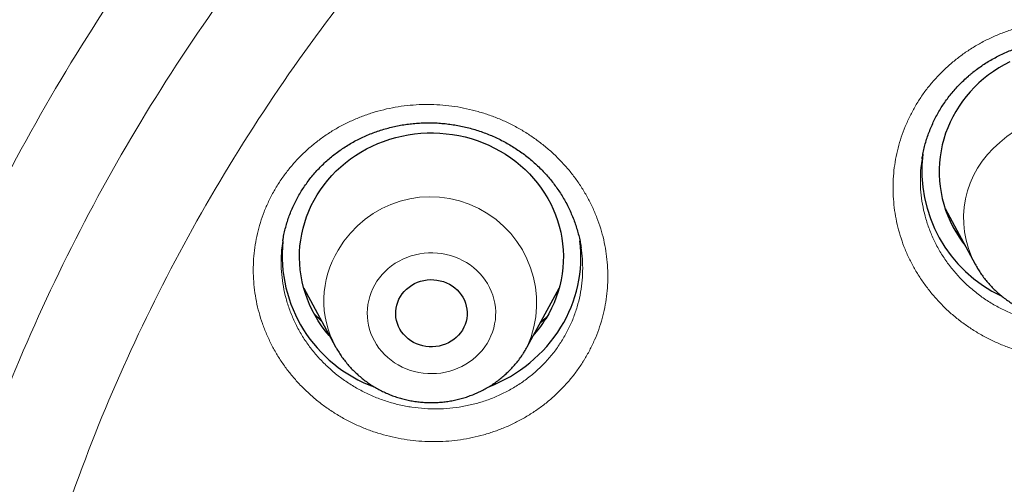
# Model space of a CAD drawing. Header units: millimetres. Extents: x 8 to 436, y 12 to 764.
# Tile 520 of 656: x 210.43 to 221.62, y 716.15 to 721.43. Entities that reach past the tile are written whole.
import ezdxf

# ---------------------------------------------------------------- set-up
doc = ezdxf.new("R2010")
doc.units = ezdxf.units.MM

msp = doc.modelspace()

# ---------------------------------------------------------------- linework, layer by layer
at = {"color": 7, "linetype": 'Continuous', "lineweight": 30}
for p, q in [((220.691, 719.853), (220.69, 719.847)), ((220.952, 719.287), (221.293, 718.655)), ((213.424, 718.918), (213.423, 718.915)), ((213.661, 718.381), (214.023, 717.716)), ((216.202, 717.716), (216.564, 718.381)), ((216.387, 718.021), (216.348, 717.985))]:
    msp.add_line(p, q, dxfattribs=at)
at = {"color": 252, "linetype": 'Continuous', "lineweight": 0}
for p, q in [((213.866, 718.004), (213.785, 718.083)), ((216.429, 718.061), (216.384, 718.017)), ((216.387, 718.02), (216.384, 718.017))]:
    msp.add_line(p, q, dxfattribs=at)
at = {"color": 7, "linetype": 'Continuous', "lineweight": 30, "flags": 128}
for points in [[(221.688, 720.953), (221.624, 720.92), (221.563, 720.884), (221.503, 720.845), (221.445, 720.804), (221.39, 720.76), (221.337, 720.714), (221.286, 720.665), (221.238, 720.614), (221.193, 720.561), (221.15, 720.506), (221.111, 720.449), (221.074, 720.39), (221.04, 720.33), (221.01, 720.268), (220.982, 720.205), (220.958, 720.141), (220.937, 720.075), (220.92, 720.009), (220.906, 719.942), (220.896, 719.875), (220.889, 719.807), (220.885, 719.739), (220.885, 719.671), (220.889, 719.603), (220.896, 719.535), (220.906, 719.468), (220.92, 719.401), (220.937, 719.335), (220.958, 719.269), (220.982, 719.205), (221.01, 719.142), (221.04, 719.08), (221.074, 719.02), (221.111, 718.961), (221.15, 718.904), (221.179, 718.867)], [(213.957, 717.838), (213.951, 717.845), (213.906, 717.899), (213.864, 717.955), (213.826, 718.012), (213.79, 718.072), (213.757, 718.132), (213.728, 718.195), (213.702, 718.258), (213.679, 718.323), (213.659, 718.388), (213.643, 718.455), (213.63, 718.522), (213.621, 718.589), (213.615, 718.657), (213.613, 718.725), (213.614, 718.793), (213.618, 718.861), (213.627, 718.929), (213.638, 718.996), (213.653, 719.063), (213.672, 719.129), (213.694, 719.194), (213.719, 719.258), (213.747, 719.32), (213.779, 719.382), (213.813, 719.441), (213.851, 719.5), (213.892, 719.556), (213.935, 719.61), (213.982, 719.663), (214.031, 719.713), (214.082, 719.761), (214.136, 719.807), (214.192, 719.85), (214.25, 719.89), (214.311, 719.928), (214.373, 719.963), (214.437, 719.995), (214.502, 720.024), (214.569, 720.05), (214.638, 720.074), (214.707, 720.094), (214.777, 720.11), (214.848, 720.124), (214.92, 720.134), (214.992, 720.142), (215.064, 720.145), (215.137, 720.146), (215.209, 720.143), (215.281, 720.137), (215.353, 720.128), (215.424, 720.115), (215.495, 720.1), (215.565, 720.081), (215.633, 720.059), (215.7, 720.033), (215.766, 720.005), (215.831, 719.974), (215.894, 719.94), (215.955, 719.903), (216.014, 719.863), (216.071, 719.821), (216.125, 719.776), (216.177, 719.729), (216.227, 719.68), (216.274, 719.628), (216.319, 719.574), (216.361, 719.518), (216.399, 719.461), (216.435, 719.402), (216.468, 719.341), (216.497, 719.279), (216.523, 719.215), (216.546, 719.151), (216.566, 719.085), (216.582, 719.019), (216.595, 718.951), (216.604, 718.884), (216.61, 718.816), (216.612, 718.748), (216.611, 718.68), (216.607, 718.612), (216.598, 718.544), (216.587, 718.477), (216.572, 718.41), (216.553, 718.344), (216.531, 718.279), (216.506, 718.216), (216.478, 718.153), (216.446, 718.092), (216.412, 718.032), (216.412, 718.032)], [(215.464, 717.906), (215.444, 717.876), (215.421, 717.849), (215.395, 717.823), (215.367, 717.8), (215.337, 717.779), (215.305, 717.761), (215.271, 717.745), (215.236, 717.733), (215.199, 717.724), (215.162, 717.718), (215.125, 717.715), (215.087, 717.716), (215.05, 717.72), (215.013, 717.727), (214.977, 717.737), (214.943, 717.75), (214.909, 717.766), (214.878, 717.785), (214.848, 717.807), (214.821, 717.831), (214.796, 717.858), (214.774, 717.886), (214.755, 717.916), (214.738, 717.948), (214.725, 717.981), (214.716, 718.015), (214.709, 718.05), (214.706, 718.085), (214.707, 718.121), (214.711, 718.156), (214.719, 718.19), (214.729, 718.224), (214.743, 718.257), (214.761, 718.288), (214.781, 718.318), (214.804, 718.345), (214.83, 718.371), (214.858, 718.394), (214.888, 718.415), (214.92, 718.433), (214.954, 718.449), (214.989, 718.461), (215.026, 718.47), (215.063, 718.476), (215.1, 718.479), (215.138, 718.478), (215.175, 718.474), (215.212, 718.467), (215.248, 718.457), (215.282, 718.444), (215.316, 718.428), (215.347, 718.409), (215.377, 718.387), (215.404, 718.363), (215.429, 718.336), (215.451, 718.308), (215.47, 718.278), (215.487, 718.246), (215.5, 718.213), (215.509, 718.179), (215.516, 718.144), (215.519, 718.109), (215.518, 718.074), (215.514, 718.038), (215.506, 718.004), (215.496, 717.97), (215.482, 717.937), (215.464, 717.906)]]:
    msp.add_lwpolyline(points, dxfattribs=at)
at = {"color": 252, "linetype": 'Continuous', "lineweight": 0, "flags": 128}
msp.add_lwpolyline([(215.745, 717.754), (215.769, 717.796), (215.789, 717.839), (215.807, 717.883), (215.821, 717.929), (215.831, 717.975), (215.839, 718.022), (215.842, 718.069), (215.843, 718.117), (215.839, 718.164), (215.833, 718.211), (215.823, 718.257), (215.809, 718.303), (215.792, 718.348), (215.772, 718.391), (215.749, 718.433), (215.723, 718.474), (215.694, 718.513), (215.662, 718.549), (215.628, 718.584), (215.591, 718.616), (215.551, 718.646), (215.51, 718.673), (215.467, 718.697), (215.422, 718.719), (215.375, 718.737), (215.328, 718.753), (215.279, 718.765), (215.23, 718.775), (215.18, 718.781), (215.129, 718.783), (215.079, 718.783), (215.029, 718.779), (214.979, 718.772), (214.93, 718.762), (214.881, 718.748), (214.834, 718.732), (214.788, 718.712), (214.744, 718.689), (214.701, 718.664), (214.66, 718.636), (214.622, 718.606), (214.586, 718.573), (214.552, 718.537), (214.521, 718.5), (214.493, 718.461), (214.468, 718.419), (214.446, 718.377), (214.427, 718.333), (214.411, 718.288), (214.399, 718.242), (214.39, 718.195), (214.384, 718.148), (214.382, 718.101), (214.384, 718.054), (214.388, 718.006), (214.397, 717.96), (214.409, 717.914), (214.424, 717.868), (214.442, 717.824), (214.464, 717.782), (214.488, 717.74), (214.516, 717.701), (214.547, 717.663), (214.58, 717.627), (214.616, 717.594), (214.654, 717.563), (214.694, 717.534), (214.736, 717.509), (214.781, 717.486), (214.826, 717.466), (214.873, 717.448), (214.921, 717.435), (214.971, 717.424), (215.02, 717.416), (215.07, 717.412), (215.121, 717.411), (215.171, 717.413), (215.221, 717.418), (215.271, 717.427), (215.32, 717.439), (215.368, 717.454), (215.414, 717.472), (215.459, 717.493), (215.503, 717.517), (215.545, 717.544), (215.584, 717.573), (215.622, 717.605), (215.656, 717.639), (215.689, 717.675), (215.718, 717.714), (215.745, 717.754)], dxfattribs=at)
at = {"color": 252, "linetype": 'Continuous', "lineweight": 0}
for centre, radius, start, end in [((222.384, 719.151), 1.2, 335.4657, 132.4888), ((222.266, 719.176), 1.104, 128.8882, 208.2294), ((215.1, 718.212), 1.208, 335.8003, 150.0486), ((214.98, 718.24), 1.091, 148.2055, 208.6695)]:
    msp.add_arc(centre, radius, start, end, dxfattribs=at)
at = {"color": 7, "linetype": 'Continuous', "lineweight": 30}
for centre, radius, start, end in [((222.264, 719.719), 1.577, 173.2621, 244.9087), ((215.005, 718.755), 1.59, 174.1729, 250.0786), ((215.293, 718.737), 1.519, 328.236, 6.9498), ((215.164, 718.825), 1.675, 291.0931, 328.0251), ((215.209, 718.772), 1.412, 318.6166, 328.4054)]:
    msp.add_arc(centre, radius, start, end, dxfattribs=at)
at = {"color": 252, "linetype": 'Continuous', "lineweight": 0}
for points, knots in [([(184.507, 710.808), (184.52, 711.585), (184.549, 713.197), (184.777, 715.636), (185.147, 718.116), (185.668, 720.573), (186.334, 722.999), (187.143, 725.385), (188.094, 727.725), (189.183, 730.012), (190.406, 732.237), (191.761, 734.395), (193.242, 736.478), (194.845, 738.479), (196.564, 740.393), (198.396, 742.213), (200.333, 743.934), (202.37, 745.55), (204.5, 747.057), (206.716, 748.448), (209.012, 749.721), (211.38, 750.871), (213.814, 751.894), (216.304, 752.787), (218.844, 753.548), (221.425, 754.174), (224.04, 754.662), (226.679, 755.012), (229.335, 755.223), (232, 755.293), (234.665, 755.223), (237.321, 755.012), (239.96, 754.662), (242.575, 754.174), (245.156, 753.548), (247.696, 752.787), (250.186, 751.894), (252.62, 750.871), (254.988, 749.721), (257.284, 748.448), (259.5, 747.057), (261.63, 745.55), (263.667, 743.934), (265.604, 742.213), (267.436, 740.393), (269.155, 738.479), (270.758, 736.478), (272.239, 734.395), (273.594, 732.237), (274.817, 730.012), (275.906, 727.725), (276.857, 725.385), (277.666, 722.999), (278.332, 720.573), (278.853, 718.116), (279.223, 715.636), (279.451, 713.197), (279.48, 711.586), (279.493, 710.809)], [0, 0, 0, 0, 0.016668, 0.034569, 0.05247, 0.070372, 0.088273, 0.106174, 0.124075, 0.141977, 0.159878, 0.177779, 0.19568, 0.213582, 0.231483, 0.249384, 0.267286, 0.285187, 0.303088, 0.320989, 0.338891, 0.356792, 0.374693, 0.392594, 0.410496, 0.428397, 0.446298, 0.464199, 0.482101, 0.500002, 0.517903, 0.535804, 0.553706, 0.571607, 0.589508, 0.60741, 0.625311, 0.643212, 0.661113, 0.679015, 0.696916, 0.714817, 0.732718, 0.75062, 0.768521, 0.786422, 0.804323, 0.822225, 0.840126, 0.858027, 0.875928, 0.89383, 0.911731, 0.929632, 0.947534, 0.965435, 0.983336, 1, 1, 1, 1]), ([(186.501, 709.951), (186.52, 710.89), (186.556, 712.762), (186.855, 715.549), (187.335, 718.3), (188.01, 721.014), (188.879, 723.693), (189.936, 726.324), (191.168, 728.887), (192.57, 731.358), (194.135, 733.726), (195.865, 735.991), (197.757, 738.154), (199.805, 740.204), (201.988, 742.129), (204.289, 743.908), (206.7, 745.533), (209.22, 747.004), (211.849, 748.321), (214.577, 749.479), (217.376, 750.472), (220.227, 751.288), (223.116, 751.922), (226.044, 752.375), (229.009, 752.646), (232, 752.735), (234.991, 752.646), (237.957, 752.375), (240.885, 751.922), (243.774, 751.288), (246.624, 750.472), (249.424, 749.478), (252.151, 748.32), (254.781, 747.003), (257.301, 745.532), (259.712, 743.907), (262.013, 742.128), (264.195, 740.204), (266.243, 738.153), (268.136, 735.991), (269.865, 733.725), (271.431, 731.357), (272.832, 728.886), (274.065, 726.324), (275.121, 723.693), (275.99, 721.014), (276.665, 718.299), (277.145, 715.548), (277.444, 712.761), (277.48, 710.89), (277.499, 709.951)], [0, 0, 0, 0, 0.020985, 0.041789, 0.062502, 0.083215, 0.104018, 0.125, 0.145986, 0.166791, 0.187505, 0.208217, 0.229019, 0.25, 0.270986, 0.291791, 0.312505, 0.333217, 0.354019, 0.375, 0.395986, 0.416791, 0.437505, 0.458217, 0.479019, 0.5, 0.520986, 0.541791, 0.562505, 0.583217, 0.604019, 0.625, 0.645986, 0.666791, 0.687505, 0.708217, 0.729019, 0.75, 0.770986, 0.791791, 0.812505, 0.833217, 0.854019, 0.875, 0.895985, 0.916789, 0.937502, 0.958215, 0.979017, 1, 1, 1, 1]), ([(228.539, 686.054), (227.824, 686.163), (226.395, 686.381), (224.299, 686.925), (222.312, 687.604), (220.445, 688.414), (218.701, 689.331), (217.039, 690.374), (215.47, 691.537), (214.002, 692.812), (212.646, 694.191), (211.408, 695.666), (210.298, 697.227), (209.322, 698.866), (208.485, 700.571), (207.793, 702.333), (207.251, 704.141), (206.861, 705.983), (206.626, 707.848), (206.547, 709.724), (206.626, 711.601), (206.861, 713.466), (207.251, 715.308), (207.793, 717.115), (208.485, 718.877), (209.322, 720.583), (210.298, 722.221), (211.408, 723.783), (212.646, 725.257), (214.002, 726.637), (215.47, 727.911), (217.039, 729.074), (218.701, 730.117), (220.445, 731.035), (222.26, 731.821), (224.135, 732.471), (226.058, 732.981), (228.018, 733.347), (230.003, 733.568), (232, 733.642), (233.997, 733.568), (235.982, 733.347), (237.942, 732.981), (239.865, 732.471), (241.74, 731.821), (243.555, 731.035), (245.299, 730.117), (246.961, 729.074), (248.53, 727.911), (249.998, 726.637), (251.354, 725.257), (252.592, 723.783), (253.702, 722.221), (254.678, 720.583), (255.515, 718.877), (256.207, 717.115), (256.749, 715.308), (257.139, 713.466), (257.374, 711.601), (257.453, 709.724), (257.374, 707.848), (257.139, 705.983), (256.749, 704.141), (256.207, 702.333), (255.515, 700.571), (254.678, 698.866), (253.702, 697.227), (252.592, 695.666), (251.354, 694.191), (249.998, 692.812), (248.53, 691.537), (246.961, 690.374), (245.299, 689.331), (243.555, 688.414), (241.69, 687.605), (239.708, 686.928), (237.621, 686.385), (236.197, 686.166), (235.486, 686.057)], [0, 0, 0, 0, 0.014209, 0.028417, 0.042626, 0.055696, 0.068766, 0.081836, 0.094907, 0.107977, 0.121047, 0.134117, 0.147187, 0.160257, 0.173327, 0.186398, 0.199468, 0.212538, 0.225608, 0.238678, 0.251748, 0.264818, 0.277889, 0.290959, 0.304029, 0.317099, 0.330169, 0.343239, 0.356309, 0.36938, 0.38245, 0.39552, 0.40859, 0.42166, 0.43473, 0.447801, 0.460871, 0.473941, 0.487011, 0.500081, 0.513151, 0.526221, 0.539292, 0.552362, 0.565432, 0.578502, 0.591572, 0.604642, 0.617712, 0.630783, 0.643853, 0.656923, 0.669993, 0.683063, 0.696133, 0.709203, 0.722274, 0.735344, 0.748414, 0.761484, 0.774554, 0.787624, 0.800695, 0.813765, 0.826835, 0.839905, 0.852975, 0.866045, 0.879115, 0.892186, 0.905256, 0.918326, 0.931396, 0.944466, 0.957536, 0.971691, 0.985845, 1, 1, 1, 1]), ([(235.401, 687.141), (236.068, 687.246), (237.402, 687.455), (239.359, 687.967), (241.226, 688.606), (242.991, 689.372), (244.65, 690.245), (246.23, 691.237), (247.723, 692.343), (249.119, 693.556), (250.41, 694.867), (251.587, 696.27), (252.643, 697.755), (253.572, 699.314), (254.367, 700.936), (255.025, 702.612), (255.541, 704.331), (255.912, 706.083), (256.136, 707.857), (256.21, 709.642), (256.136, 711.427), (255.912, 713.201), (255.541, 714.953), (255.025, 716.673), (254.367, 718.349), (253.572, 719.971), (252.643, 721.529), (251.587, 723.015), (250.41, 724.418), (249.119, 725.729), (247.723, 726.942), (246.23, 728.048), (244.65, 729.04), (242.991, 729.913), (241.265, 730.661), (239.481, 731.279), (237.652, 731.764), (235.787, 732.113), (233.9, 732.323), (232, 732.393), (230.1, 732.323), (228.213, 732.113), (226.348, 731.764), (224.519, 731.279), (222.735, 730.661), (221.009, 729.913), (219.35, 729.04), (217.769, 728.048), (216.277, 726.942), (214.881, 725.729), (213.59, 724.418), (212.413, 723.015), (211.357, 721.529), (210.428, 719.971), (209.633, 718.349), (208.975, 716.673), (208.459, 714.953), (208.088, 713.201), (207.864, 711.427), (207.79, 709.642), (207.864, 707.857), (208.088, 706.083), (208.459, 704.331), (208.975, 702.612), (209.633, 700.936), (210.428, 699.314), (211.357, 697.755), (212.413, 696.27), (213.59, 694.867), (214.881, 693.556), (216.277, 692.343), (217.769, 691.237), (219.35, 690.245), (221.009, 689.372), (222.774, 688.606), (224.641, 687.967), (226.598, 687.455), (227.933, 687.246), (228.6, 687.141)], [0, 0, 0, 0, 0.013976, 0.027953, 0.041929, 0.055017, 0.068105, 0.081192, 0.09428, 0.107368, 0.120455, 0.133543, 0.146631, 0.159719, 0.172806, 0.185894, 0.198982, 0.212069, 0.225157, 0.238245, 0.251332, 0.26442, 0.277508, 0.290595, 0.303683, 0.316771, 0.329859, 0.342946, 0.356034, 0.369122, 0.382209, 0.395297, 0.408385, 0.421472, 0.43456, 0.447648, 0.460736, 0.473823, 0.486911, 0.499999, 0.513086, 0.526174, 0.539262, 0.552349, 0.565437, 0.578525, 0.591612, 0.6047, 0.617788, 0.630876, 0.643963, 0.657051, 0.670139, 0.683226, 0.696314, 0.709402, 0.722489, 0.735577, 0.748665, 0.761753, 0.77484, 0.787928, 0.801016, 0.814103, 0.827191, 0.840279, 0.853366, 0.866454, 0.879542, 0.892629, 0.905717, 0.918805, 0.931893, 0.94498, 0.958068, 0.972045, 0.986023, 1, 1, 1, 1]), ([(228.635, 687.943), (228.007, 688.044), (226.75, 688.246), (224.906, 688.732), (223.137, 689.34), (221.453, 690.069), (219.861, 690.907), (218.345, 691.859), (216.912, 692.92), (215.573, 694.084), (214.334, 695.343), (213.205, 696.689), (212.192, 698.114), (211.3, 699.61), (210.537, 701.166), (209.905, 702.775), (209.41, 704.424), (209.054, 706.106), (208.84, 707.808), (208.768, 709.521), (208.84, 711.234), (209.054, 712.936), (209.41, 714.617), (209.905, 716.267), (210.537, 717.875), (211.3, 719.432), (212.192, 720.927), (213.205, 722.353), (214.334, 723.699), (215.573, 724.957), (216.912, 726.121), (218.345, 727.182), (219.861, 728.135), (221.453, 728.972), (223.11, 729.69), (224.821, 730.283), (226.577, 730.748), (228.366, 731.083), (230.177, 731.284), (232, 731.352), (233.823, 731.284), (235.634, 731.083), (237.423, 730.748), (239.179, 730.283), (240.89, 729.69), (242.547, 728.972), (244.139, 728.135), (245.655, 727.182), (247.088, 726.121), (248.427, 724.957), (249.666, 723.699), (250.795, 722.353), (251.808, 720.927), (252.7, 719.432), (253.463, 717.875), (254.095, 716.267), (254.59, 714.617), (254.946, 712.936), (255.16, 711.234), (255.232, 709.521), (255.16, 707.808), (254.946, 706.106), (254.59, 704.424), (254.095, 702.775), (253.463, 701.166), (252.7, 699.61), (251.808, 698.114), (250.795, 696.689), (249.666, 695.343), (248.427, 694.084), (247.088, 692.92), (245.655, 691.859), (244.139, 690.907), (242.547, 690.069), (240.861, 689.338), (239.086, 688.73), (237.234, 688.242), (235.972, 688.04), (235.34, 687.939)], [0, 0, 0, 0, 0.013748, 0.027497, 0.041245, 0.05435, 0.067455, 0.080559, 0.093664, 0.106769, 0.119873, 0.132978, 0.146083, 0.159188, 0.172292, 0.185397, 0.198502, 0.211606, 0.224711, 0.237816, 0.250921, 0.264025, 0.27713, 0.290235, 0.30334, 0.316444, 0.329549, 0.342654, 0.355758, 0.368863, 0.381968, 0.395073, 0.408177, 0.421282, 0.434387, 0.447492, 0.460596, 0.473701, 0.486806, 0.49991, 0.513015, 0.52612, 0.539225, 0.552329, 0.565434, 0.578539, 0.591643, 0.604748, 0.617853, 0.630958, 0.644062, 0.657167, 0.670272, 0.683377, 0.696481, 0.709586, 0.722691, 0.735795, 0.7489, 0.762005, 0.77511, 0.788214, 0.801319, 0.814424, 0.827528, 0.840633, 0.853738, 0.866843, 0.879947, 0.893052, 0.906157, 0.919262, 0.932366, 0.945471, 0.958576, 0.972384, 0.986192, 1, 1, 1, 1]), ([(234.281, 688.77), (234.811, 688.832), (235.869, 688.957), (237.434, 689.279), (238.972, 689.699), (240.515, 690.24), (242.052, 690.906), (243.569, 691.704), (245.014, 692.612), (246.379, 693.623), (247.655, 694.732), (248.835, 695.931), (249.911, 697.214), (250.877, 698.572), (251.726, 699.997), (252.454, 701.481), (253.055, 703.013), (253.527, 704.585), (253.866, 706.187), (254.07, 707.809), (254.139, 709.442), (254.07, 711.074), (253.866, 712.696), (253.527, 714.298), (253.055, 715.87), (252.453, 717.402), (251.725, 718.886), (250.876, 720.311), (249.91, 721.669), (248.834, 722.952), (247.654, 724.151), (246.377, 725.26), (245.012, 726.271), (243.567, 727.178), (242.05, 727.976), (240.472, 728.66), (238.841, 729.226), (237.168, 729.669), (235.463, 729.987), (233.737, 730.179), (232, 730.243), (230.263, 730.179), (228.537, 729.987), (226.832, 729.668), (225.159, 729.225), (223.528, 728.66), (221.95, 727.976), (220.433, 727.177), (218.988, 726.27), (217.623, 725.259), (216.347, 724.15), (215.167, 722.95), (214.091, 721.668), (213.125, 720.309), (212.276, 718.884), (211.548, 717.401), (210.946, 715.868), (210.475, 714.296), (210.136, 712.694), (209.931, 711.072), (209.863, 709.44), (209.932, 707.808), (210.136, 706.186), (210.475, 704.584), (210.947, 703.012), (211.549, 701.479), (212.276, 699.996), (213.126, 698.571), (214.092, 697.213), (215.168, 695.93), (216.348, 694.731), (217.624, 693.622), (218.989, 692.611), (220.435, 691.703), (221.951, 690.905), (223.488, 690.239), (225.031, 689.699), (226.568, 689.279), (228.132, 688.957), (229.19, 688.833), (229.719, 688.77)], [0, 0, 0, 0, 0.011909, 0.023818, 0.035727, 0.047636, 0.060561, 0.073486, 0.086411, 0.099336, 0.112261, 0.125186, 0.138111, 0.151036, 0.163961, 0.176886, 0.189811, 0.202736, 0.215661, 0.228587, 0.241512, 0.254437, 0.267362, 0.280287, 0.293212, 0.306137, 0.319062, 0.331987, 0.344912, 0.357837, 0.370762, 0.383687, 0.396612, 0.409537, 0.422462, 0.435388, 0.448313, 0.461238, 0.474163, 0.487088, 0.500013, 0.512938, 0.525863, 0.538788, 0.551713, 0.564638, 0.577563, 0.590488, 0.603413, 0.616338, 0.629263, 0.642189, 0.655114, 0.668039, 0.680964, 0.693889, 0.706814, 0.719739, 0.732664, 0.745589, 0.758514, 0.771439, 0.784364, 0.797289, 0.810214, 0.823139, 0.836065, 0.84899, 0.861915, 0.87484, 0.887765, 0.90069, 0.913615, 0.92654, 0.939465, 0.95239, 0.964293, 0.976195, 0.988098, 1, 1, 1, 1]), ([(221.04, 720.952), (221.075, 720.979), (221.144, 721.034), (221.254, 721.108), (221.37, 721.176), (221.49, 721.235), (221.614, 721.287), (221.741, 721.331), (221.872, 721.366), (222.005, 721.393), (222.139, 721.411), (222.275, 721.421), (222.411, 721.422), (222.547, 721.414), (222.682, 721.397), (222.816, 721.372), (222.948, 721.339), (223.077, 721.297), (223.203, 721.247), (223.326, 721.188), (223.444, 721.123), (223.558, 721.05), (223.665, 720.969), (223.767, 720.882), (223.863, 720.789), (223.953, 720.69), (224.035, 720.585), (224.109, 720.476), (224.175, 720.362), (224.234, 720.244), (224.283, 720.122), (224.325, 719.998), (224.357, 719.872), (224.38, 719.744), (224.394, 719.614), (224.399, 719.485), (224.395, 719.355), (224.381, 719.226), (224.359, 719.099), (224.327, 718.972), (224.287, 718.849), (224.238, 718.729), (224.18, 718.612), (224.114, 718.499), (224.04, 718.39), (223.959, 718.287), (223.87, 718.188), (223.772, 718.094), (223.666, 718.006), (223.555, 717.926), (223.44, 717.855), (223.322, 717.792), (223.199, 717.736), (223.073, 717.689), (222.944, 717.65), (222.812, 717.619), (222.678, 717.597), (222.543, 717.584), (222.407, 717.579), (222.271, 717.583), (222.135, 717.595), (222, 717.617), (221.867, 717.647), (221.737, 717.685), (221.609, 717.732), (221.485, 717.786), (221.365, 717.849), (221.249, 717.919), (221.139, 717.996), (221.034, 718.08), (220.936, 718.17), (220.844, 718.267), (220.759, 718.37), (220.681, 718.477), (220.611, 718.589), (220.549, 718.705), (220.495, 718.825), (220.45, 718.948), (220.414, 719.074), (220.387, 719.201), (220.369, 719.33), (220.36, 719.459), (220.36, 719.589), (220.369, 719.719), (220.388, 719.847), (220.416, 719.974), (220.452, 720.098), (220.498, 720.22), (220.552, 720.339), (220.614, 720.454), (220.684, 720.564), (220.762, 720.67), (220.848, 720.77), (220.94, 720.865), (221.007, 720.923), (221.04, 720.952)], [0, 0, 0, 0, 0.010683, 0.021401, 0.032133, 0.042852, 0.053534, 0.064233, 0.074969, 0.085717, 0.096452, 0.107151, 0.117857, 0.128599, 0.139353, 0.150095, 0.160801, 0.171516, 0.182269, 0.193033, 0.203786, 0.214502, 0.225227, 0.235989, 0.246764, 0.257526, 0.268251, 0.278982, 0.289749, 0.300528, 0.311295, 0.322025, 0.332754, 0.343518, 0.354296, 0.365061, 0.375789, 0.386509, 0.397265, 0.408034, 0.418791, 0.429511, 0.44022, 0.450966, 0.461724, 0.47247, 0.483179, 0.494322, 0.505478, 0.516621, 0.527323, 0.538062, 0.548813, 0.559552, 0.570255, 0.580957, 0.591696, 0.602447, 0.613185, 0.623887, 0.634596, 0.645341, 0.656098, 0.666843, 0.677552, 0.688271, 0.699026, 0.709795, 0.72055, 0.731269, 0.741997, 0.752761, 0.763538, 0.774302, 0.78503, 0.795761, 0.806528, 0.817307, 0.828074, 0.838805, 0.849531, 0.860294, 0.871069, 0.881832, 0.892558, 0.903274, 0.914028, 0.924793, 0.935546, 0.946263, 0.956986, 0.967746, 0.978518, 0.989277, 1, 1, 1, 1]), ([(216.848, 717.565), (216.847, 717.564), (216.824, 717.527), (216.776, 717.454), (216.696, 717.351), (216.609, 717.253), (216.516, 717.161), (216.416, 717.076), (216.31, 716.997), (216.198, 716.925), (216.082, 716.861), (215.961, 716.804), (215.836, 716.756), (215.708, 716.715), (215.577, 716.683), (215.444, 716.659), (215.31, 716.644), (215.174, 716.637), (215.038, 716.639), (214.903, 716.65), (214.768, 716.67), (214.634, 716.698), (214.503, 716.734), (214.375, 716.779), (214.25, 716.832), (214.128, 716.893), (214.011, 716.962), (213.899, 717.037), (213.793, 717.12), (213.692, 717.209), (213.598, 717.305), (213.51, 717.406), (213.43, 717.512), (213.358, 717.623), (213.294, 717.738), (213.237, 717.857), (213.19, 717.98), (213.151, 718.104), (213.121, 718.231), (213.1, 718.359), (213.088, 718.489), (213.086, 718.618), (213.092, 718.747), (213.108, 718.875), (213.133, 719.002), (213.167, 719.127), (213.209, 719.249), (213.261, 719.369), (213.322, 719.487), (213.393, 719.602), (213.471, 719.71), (213.556, 719.811), (213.647, 719.906), (213.744, 719.994), (213.847, 720.076), (213.956, 720.151), (214.071, 720.219), (214.19, 720.279), (214.313, 720.331), (214.44, 720.375), (214.569, 720.411), (214.701, 720.439), (214.835, 720.458), (214.971, 720.468), (215.107, 720.47), (215.242, 720.463), (215.378, 720.447), (215.512, 720.422), (215.644, 720.389), (215.774, 720.348), (215.901, 720.299), (216.024, 720.242), (216.143, 720.176), (216.257, 720.104), (216.366, 720.024), (216.469, 719.938), (216.566, 719.845), (216.657, 719.747), (216.74, 719.643), (216.816, 719.534), (216.884, 719.42), (216.944, 719.303), (216.995, 719.182), (217.038, 719.058), (217.072, 718.932), (217.097, 718.804), (217.112, 718.676), (217.119, 718.546), (217.116, 718.417), (217.105, 718.288), (217.084, 718.161), (217.054, 718.036), (217.016, 717.913), (216.968, 717.793), (216.913, 717.676), (216.87, 717.602), (216.848, 717.565)], [0, 0, 0, 0, 0.000189, 0.010876, 0.0216, 0.032336, 0.043059, 0.053746, 0.064433, 0.075156, 0.085892, 0.096615, 0.107301, 0.118, 0.128734, 0.139482, 0.150216, 0.160915, 0.171632, 0.182385, 0.193151, 0.203905, 0.214622, 0.225357, 0.236128, 0.246911, 0.257683, 0.268417, 0.279161, 0.289941, 0.300733, 0.311513, 0.322256, 0.332996, 0.343772, 0.35456, 0.365336, 0.376076, 0.3868, 0.397561, 0.408335, 0.419096, 0.42982, 0.440525, 0.451266, 0.462021, 0.472762, 0.483467, 0.494591, 0.505729, 0.516853, 0.527546, 0.538275, 0.549017, 0.559746, 0.570439, 0.581131, 0.59186, 0.602601, 0.61333, 0.624022, 0.634726, 0.645466, 0.656218, 0.666959, 0.677663, 0.688386, 0.699145, 0.709917, 0.720677, 0.7314, 0.742139, 0.752914, 0.763701, 0.774477, 0.785215, 0.795959, 0.806739, 0.817531, 0.828312, 0.839055, 0.849791, 0.860563, 0.871348, 0.88212, 0.892856, 0.903574, 0.914329, 0.925097, 0.935852, 0.94657, 0.957232, 0.96793, 0.97864, 0.989338, 1, 1, 1, 1]), ([(220.69, 719.847), (220.685, 719.815), (220.673, 719.737), (220.669, 719.612), (220.674, 719.474), (220.692, 719.336), (220.723, 719.201), (220.765, 719.068), (220.818, 718.938), (220.883, 718.814), (220.958, 718.695), (221.044, 718.582), (221.139, 718.477), (221.243, 718.379), (221.355, 718.29), (221.475, 718.211), (221.601, 718.141), (221.732, 718.081), (221.868, 718.032), (222.008, 717.994), (222.151, 717.968), (222.295, 717.953), (222.44, 717.95), (222.584, 717.958), (222.728, 717.978), (222.868, 718.009), (223.006, 718.051), (223.139, 718.105), (223.266, 718.169), (223.381, 718.239), (223.483, 718.312), (223.573, 718.387), (223.663, 718.474), (223.751, 718.573), (223.834, 718.685), (223.907, 718.803), (223.97, 718.927), (224.021, 719.056), (224.06, 719.189), (224.088, 719.324), (224.104, 719.462), (224.106, 719.6), (224.101, 719.714), (224.089, 719.782), (224.086, 719.804)], [0, 0, 0, 0, 0.017427, 0.042062, 0.066697, 0.091245, 0.115808, 0.140458, 0.165109, 0.189672, 0.214233, 0.238882, 0.263531, 0.288092, 0.312637, 0.337268, 0.3619, 0.386444, 0.410965, 0.435573, 0.460181, 0.484701, 0.509206, 0.533799, 0.558392, 0.582897, 0.607402, 0.631994, 0.656587, 0.681092, 0.701494, 0.721921, 0.742324, 0.766844, 0.791452, 0.816061, 0.840581, 0.865127, 0.889761, 0.914394, 0.93894, 0.963506, 0.988159, 1, 1, 1, 1]), ([(221.112, 718.991), (221.106, 718.997), (221.09, 719.011), (221.075, 719.027), (221.066, 719.037)], [0, 0, 0, 0, 0.378439, 1, 1, 1, 1]), ([(213.423, 718.915), (213.418, 718.881), (213.406, 718.802), (213.402, 718.675), (213.409, 718.537), (213.427, 718.4), (213.457, 718.265), (213.5, 718.132), (213.554, 718.003), (213.619, 717.878), (213.695, 717.759), (213.781, 717.646), (213.877, 717.541), (213.981, 717.443), (214.093, 717.353), (214.213, 717.273), (214.34, 717.203), (214.471, 717.143), (214.607, 717.093), (214.747, 717.055), (214.89, 717.028), (215.034, 717.012), (215.178, 717.008), (215.322, 717.016), (215.465, 717.035), (215.605, 717.066), (215.742, 717.107), (215.874, 717.16), (216.001, 717.223), (216.122, 717.296), (216.235, 717.379), (216.341, 717.471), (216.438, 717.571), (216.527, 717.679), (216.577, 717.756), (216.602, 717.795)], [0, 0, 0, 0, 0.022894, 0.053362, 0.083939, 0.114516, 0.144984, 0.175506, 0.206136, 0.236767, 0.267289, 0.297832, 0.328484, 0.359137, 0.38968, 0.420206, 0.450841, 0.481475, 0.512001, 0.542479, 0.573066, 0.603653, 0.634131, 0.664555, 0.695088, 0.72562, 0.756043, 0.786431, 0.816926, 0.847422, 0.877809, 0.908302, 0.938905, 0.969507, 1, 1, 1, 1]), ([(216.602, 717.795), (216.625, 717.835), (216.671, 717.914), (216.726, 718.04), (216.771, 718.169), (216.804, 718.302), (216.825, 718.438), (216.833, 718.576), (216.831, 718.712), (216.819, 718.801), (216.813, 718.845)], [0, 0, 0, 0, 0.125145, 0.250737, 0.376329, 0.501475, 0.627294, 0.753565, 0.879836, 1, 1, 1, 1]), ([(216.384, 718.017), (216.375, 718.008), (216.363, 717.997), (216.351, 717.986), (216.348, 717.984)], [0, 0, 0, 0, 0.748773, 1, 1, 1, 1])]:
    msp.add_open_spline(points, degree=3, knots=knots, dxfattribs=at)
at = {"color": 7, "linetype": 'Continuous', "lineweight": 30}
for points, knots in [([(228.82, 667.839), (227.618, 667.945), (225.213, 668.158), (221.655, 668.822), (218.163, 669.733), (214.788, 670.9), (211.549, 672.303), (208.463, 673.927), (205.522, 675.774), (202.745, 677.831), (200.147, 680.088), (197.747, 682.528), (195.557, 685.138), (193.592, 687.902), (191.863, 690.802), (190.383, 693.82), (189.158, 696.939), (188.198, 700.138), (187.508, 703.397), (187.093, 706.698), (186.954, 710.019), (187.093, 713.34), (187.508, 716.641), (188.198, 719.901), (189.158, 723.1), (190.383, 726.218), (191.863, 729.236), (193.592, 732.136), (195.557, 734.9), (197.747, 737.51), (200.147, 739.951), (202.745, 742.207), (205.522, 744.265), (208.463, 746.111), (211.549, 747.735), (214.762, 749.127), (218.08, 750.277), (221.484, 751.179), (224.953, 751.828), (228.466, 752.218), (232, 752.349), (235.534, 752.218), (239.047, 751.828), (242.516, 751.179), (245.92, 750.277), (249.238, 749.127), (252.451, 747.735), (255.537, 746.111), (258.478, 744.265), (261.255, 742.207), (263.853, 739.951), (266.253, 737.51), (268.443, 734.9), (270.408, 732.136), (272.137, 729.236), (273.617, 726.218), (274.842, 723.1), (275.802, 719.901), (276.492, 716.641), (276.907, 713.34), (277.046, 710.019), (276.907, 706.698), (276.492, 703.397), (275.802, 700.138), (274.842, 696.939), (273.617, 693.82), (272.137, 690.802), (270.408, 687.902), (268.443, 685.138), (266.253, 682.528), (263.853, 680.088), (261.255, 677.831), (258.478, 675.774), (255.537, 673.927), (252.451, 672.303), (249.212, 670.9), (245.837, 669.733), (242.345, 668.822), (238.787, 668.158), (236.382, 667.945), (235.18, 667.839)], [0, 0, 0, 0, 0.013106, 0.026212, 0.039318, 0.052424, 0.065212, 0.078, 0.090788, 0.103576, 0.116364, 0.129151, 0.141939, 0.154727, 0.167515, 0.180303, 0.193091, 0.205879, 0.218667, 0.231454, 0.244242, 0.25703, 0.269818, 0.282606, 0.295394, 0.308182, 0.32097, 0.333758, 0.346545, 0.359333, 0.372121, 0.384909, 0.397697, 0.410485, 0.423273, 0.436061, 0.448848, 0.461636, 0.474424, 0.487212, 0.5, 0.512788, 0.525576, 0.538364, 0.551152, 0.563939, 0.576727, 0.589515, 0.602303, 0.615091, 0.627879, 0.640667, 0.653455, 0.666242, 0.67903, 0.691818, 0.704606, 0.717394, 0.730182, 0.74297, 0.755758, 0.768546, 0.781333, 0.794121, 0.806909, 0.819697, 0.832485, 0.845273, 0.858061, 0.870849, 0.883636, 0.896424, 0.909212, 0.922, 0.934788, 0.947576, 0.960682, 0.973788, 0.986894, 1, 1, 1, 1]), ([(221.242, 720.812), (221.251, 720.82), (221.278, 720.842), (221.324, 720.878), (221.382, 720.918), (221.442, 720.956), (221.504, 720.992), (221.567, 721.026), (221.632, 721.056), (221.698, 721.084), (221.765, 721.11), (221.834, 721.133), (221.903, 721.153), (221.973, 721.17), (222.044, 721.184), (222.116, 721.195), (222.188, 721.204), (222.261, 721.21), (222.334, 721.212), (222.407, 721.212), (222.479, 721.209), (222.552, 721.203), (222.623, 721.194), (222.695, 721.183), (222.767, 721.168), (222.838, 721.151), (222.908, 721.13), (222.977, 721.107), (223.045, 721.081), (223.112, 721.053), (223.176, 721.022), (223.24, 720.989), (223.302, 720.953), (223.363, 720.914), (223.422, 720.873), (223.48, 720.83), (223.535, 720.784), (223.589, 720.737), (223.64, 720.687), (223.688, 720.636), (223.734, 720.583), (223.778, 720.528), (223.819, 720.471), (223.858, 720.412), (223.895, 720.352), (223.929, 720.29), (223.96, 720.227), (223.988, 720.163), (224.013, 720.099), (224.035, 720.033), (224.054, 719.967), (224.07, 719.899), (224.081, 719.845), (224.086, 719.813), (224.087, 719.804)], [0, 0, 0, 0, 0.009618, 0.029319, 0.04897, 0.068591, 0.088196, 0.107794, 0.127397, 0.147014, 0.166653, 0.186312, 0.205934, 0.225424, 0.244992, 0.264615, 0.28427, 0.303933, 0.323569, 0.343155, 0.362665, 0.382098, 0.401525, 0.421065, 0.44071, 0.46042, 0.480152, 0.499852, 0.519473, 0.538975, 0.558345, 0.577761, 0.597326, 0.61701, 0.636773, 0.65657, 0.676352, 0.696068, 0.715676, 0.735149, 0.754645, 0.774301, 0.794047, 0.813857, 0.833705, 0.853563, 0.873395, 0.893177, 0.912885, 0.932594, 0.952412, 0.972235, 0.992068, 1, 1, 1, 1]), ([(220.69, 719.853), (220.693, 719.87), (220.7, 719.911), (220.713, 719.973), (220.731, 720.04), (220.752, 720.106), (220.776, 720.171), (220.803, 720.235), (220.832, 720.298), (220.864, 720.359), (220.899, 720.419), (220.937, 720.477), (220.977, 720.534), (221.02, 720.589), (221.065, 720.642), (221.113, 720.694), (221.163, 720.743), (221.207, 720.783), (221.233, 720.805), (221.242, 720.812)], [0, 0, 0, 0, 0.047755, 0.1096264, 0.171601, 0.2335977, 0.2955108, 0.3572635, 0.4187838, 0.4801466, 0.5413401, 0.6028326, 0.6642439, 0.7256022, 0.7869369, 0.8482793, 0.9096626, 0.9711103, 1, 1, 1, 1]), ([(213.423, 718.918), (213.424, 718.925), (213.428, 718.955), (213.439, 719.007), (213.455, 719.074), (213.474, 719.139), (213.496, 719.204), (213.522, 719.269), (213.55, 719.332), (213.581, 719.393), (213.614, 719.453), (213.651, 719.512), (213.69, 719.569), (213.731, 719.625), (213.775, 719.678), (213.822, 719.73), (213.871, 719.78), (213.922, 719.828), (213.975, 719.874), (214.031, 719.917), (214.088, 719.959), (214.147, 719.997), (214.208, 720.034), (214.27, 720.068), (214.334, 720.099), (214.4, 720.127), (214.467, 720.153), (214.535, 720.177), (214.604, 720.197), (214.674, 720.215), (214.744, 720.23), (214.816, 720.242), (214.887, 720.251), (214.96, 720.257), (215.032, 720.261), (215.105, 720.261), (215.178, 720.259), (215.25, 720.253), (215.323, 720.245), (215.395, 720.234), (215.466, 720.22), (215.537, 720.203), (215.607, 720.184), (215.676, 720.161), (215.745, 720.136), (215.812, 720.108), (215.878, 720.078), (215.943, 720.045), (216.005, 720.009), (216.066, 719.972), (216.126, 719.931), (216.184, 719.889), (216.24, 719.843), (216.294, 719.796), (216.346, 719.747), (216.396, 719.695), (216.443, 719.643), (216.488, 719.588), (216.53, 719.532), (216.57, 719.475), (216.607, 719.415), (216.642, 719.354), (216.674, 719.291), (216.703, 719.227), (216.73, 719.162), (216.753, 719.097), (216.773, 719.031), (216.791, 718.965), (216.804, 718.903), (216.811, 718.862), (216.813, 718.845)], [0, 0, 0, 0, 0.004858, 0.019862, 0.034877, 0.049908, 0.064948, 0.079991, 0.095031, 0.110063, 0.125082, 0.140078, 0.155026, 0.169976, 0.184934, 0.199895, 0.214856, 0.229811, 0.244756, 0.259687, 0.274605, 0.289475, 0.304365, 0.319239, 0.334102, 0.348961, 0.363822, 0.378692, 0.393575, 0.408479, 0.423342, 0.438158, 0.452967, 0.467774, 0.482584, 0.497399, 0.512224, 0.527061, 0.541913, 0.556749, 0.571497, 0.58629, 0.601141, 0.61603, 0.630935, 0.645832, 0.660696, 0.675504, 0.690239, 0.704949, 0.719749, 0.734643, 0.7496, 0.764586, 0.779566, 0.794496, 0.809346, 0.824087, 0.838807, 0.853653, 0.868599, 0.883616, 0.89867, 0.91373, 0.928751, 0.943703, 0.958557, 0.973357, 0.988302, 1, 1, 1, 1]), ([(221.111, 718.992), (221.107, 718.996), (221.091, 719.011), (221.076, 719.026), (221.066, 719.037)], [0, 0, 0, 0, 0.300456, 1, 1, 1, 1]), ([(221.294, 718.654), (221.303, 718.637), (221.322, 718.603), (221.354, 718.554), (221.389, 718.504), (221.427, 718.457), (221.467, 718.411), (221.509, 718.368), (221.554, 718.326), (221.601, 718.287), (221.649, 718.25), (221.7, 718.216), (221.753, 718.184), (221.807, 718.154), (221.862, 718.127), (221.919, 718.103), (221.978, 718.082), (222.037, 718.064), (222.097, 718.048), (222.158, 718.036), (222.219, 718.026), (222.281, 718.02), (222.343, 718.016), (222.406, 718.016), (222.468, 718.018), (222.53, 718.024), (222.592, 718.032), (222.653, 718.044), (222.714, 718.059), (222.774, 718.076), (222.832, 718.097), (222.89, 718.12), (222.946, 718.146), (223.001, 718.175), (223.054, 718.206), (223.106, 718.24), (223.151, 718.273), (223.178, 718.295), (223.189, 718.304)], [0, 0, 0, 0, 0.026008, 0.053716, 0.081453, 0.109218, 0.137014, 0.164841, 0.192699, 0.22059, 0.248512, 0.276465, 0.304449, 0.332461, 0.360501, 0.388567, 0.416658, 0.444771, 0.472904, 0.501056, 0.529224, 0.557406, 0.5856, 0.613803, 0.642013, 0.670226, 0.698441, 0.726654, 0.754863, 0.783066, 0.811259, 0.83944, 0.867607, 0.895757, 0.923887, 0.951995, 0.980079, 1, 1, 1, 1]), ([(213.865, 718.006), (213.861, 718.009), (213.839, 718.029), (213.813, 718.054), (213.791, 718.076), (213.786, 718.081)], [0, 0, 0, 0, 0.141816, 0.809382, 1, 1, 1, 1]), ([(216.43, 718.064), (216.422, 718.055), (216.408, 718.04), (216.393, 718.026), (216.387, 718.021)], [0, 0, 0, 0, 0.611557, 1, 1, 1, 1]), ([(214.023, 717.717), (214.026, 717.712), (214.038, 717.689), (214.062, 717.65), (214.095, 717.599), (214.132, 717.551), (214.17, 717.504), (214.211, 717.459), (214.255, 717.417), (214.3, 717.376), (214.348, 717.338), (214.397, 717.302), (214.449, 717.268), (214.502, 717.237), (214.557, 717.209), (214.613, 717.183), (214.67, 717.16), (214.729, 717.14), (214.789, 717.123), (214.849, 717.109), (214.91, 717.097), (214.972, 717.089), (215.034, 717.084), (215.096, 717.081), (215.159, 717.082), (215.221, 717.086), (215.283, 717.093), (215.344, 717.102), (215.405, 717.115), (215.466, 717.131), (215.525, 717.15), (215.583, 717.171), (215.64, 717.196), (215.696, 717.223), (215.75, 717.253), (215.803, 717.285), (215.854, 717.32), (215.902, 717.358), (215.949, 717.397), (215.994, 717.439), (216.036, 717.483), (216.076, 717.529), (216.114, 717.577), (216.145, 717.622), (216.164, 717.651), (216.171, 717.663)], [0, 0, 0, 0, 0.006875, 0.030399, 0.053944, 0.077514, 0.10111, 0.124731, 0.148379, 0.172055, 0.195757, 0.219486, 0.243241, 0.267021, 0.290825, 0.314653, 0.338502, 0.362371, 0.386258, 0.410163, 0.434082, 0.458014, 0.481957, 0.505909, 0.529869, 0.553833, 0.577799, 0.601766, 0.62573, 0.64969, 0.673644, 0.697588, 0.721522, 0.745443, 0.769348, 0.793235, 0.817103, 0.84095, 0.864774, 0.888573, 0.912345, 0.936091, 0.959809, 0.983499, 1, 1, 1, 1]), ([(216.171, 717.663), (216.178, 717.675), (216.189, 717.692), (216.199, 717.711), (216.202, 717.717)], [0, 0, 0, 0, 0.676701, 1, 1, 1, 1])]:
    msp.add_open_spline(points, degree=3, knots=knots, dxfattribs=at)

doc.saveas('drawing.dxf')
